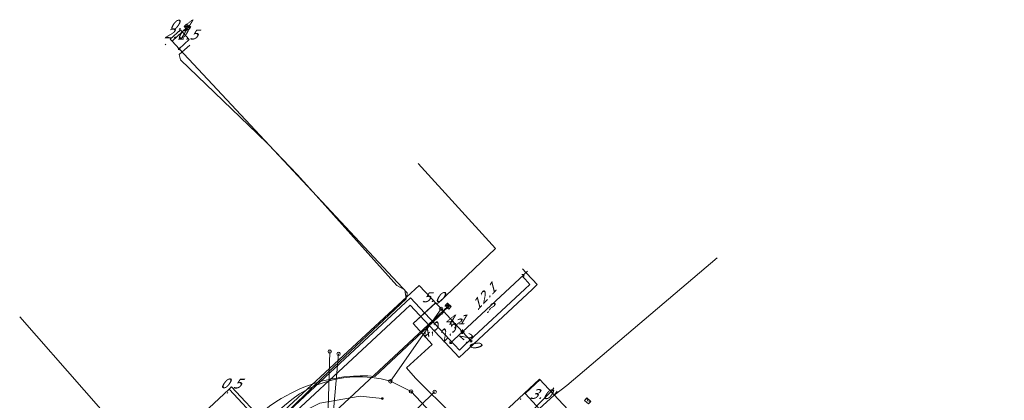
# Model space of a CAD drawing. Header units: metres. Extents: x 124576 to 133557, y 395865 to 402386.
# Tile 368 of 447: x 130265 to 130407, y 401015 to 401070. Entities that reach past the tile are written whole.
import ezdxf
from ezdxf.enums import TextEntityAlignment as Align

# ---------------------------------------------------------------- set-up
doc = ezdxf.new("R2010")
doc.units = ezdxf.units.M
doc.header["$MEASUREMENT"] = 0
for name, color, linetype, lineweight, true_color in [('LG_Datatransport_Eurofiber_Nederland_BV', 3, 'Continuous', 13, 0x00ff00), ('LG_Datatransport_KPN_BV', 3, 'Continuous', 13, 0x00ff00), ('LG_Laag_Spanning_Enexis_Netbeheer_BV', 7, 'Continuous', 13, 0x960000), ('LG_Riool_Vrij_Verval_Gemeente_Tilburg_Ruimtelijke_Uitvoering', 7, 'Continuous', 13, 0xca00a0), ('LG_unet-4_Brabant_Water', 5, 'Continuous', 13, 0x0000ff), ('LG_warmte_Ennatuurlijk_BV', 7, 'Continuous', 13, 0x008080), ('MV_warmte_lijn', 7, 'Continuous', 0, 0x008080)]:
    doc.layers.add(name, color=color, linetype=linetype, lineweight=lineweight, true_color=true_color)
for name, color, linetype, lineweight in [('LG_Datatransport_P_KPN_BV', 7, 'Continuous', 0), ('LG_Laag_Spanning_P_Enexis_Netbeheer_BV', 7, 'Continuous', 0), ('LG_n00003_Spitters_Electrotechniek_BV', 7, 'Continuous', 13), ('LG_overig_P_Gemeente_Tilburg_Ruimtelijke_Uitvoering', 7, 'Continuous', 0), ('MV_Datatransport', 7, 'Continuous', 0), ('MV_Laag_Spanning', 7, 'Continuous', 0), ('MV_Laag_Spanning_lijn', 7, 'Continuous', 0), ('MV_Laag_Spanning_pijl', 7, 'Continuous', 0), ('MV_warmte', 7, 'Continuous', 0)]:
    doc.layers.add(name, color=color, linetype=linetype, lineweight=lineweight)
doc.styles.add('Klic_Annotatie', font='verdanai.ttf', dxfattribs={"oblique": 20, "height": 1.4})

# ---------------------------------------------------------------- blocks, each defined once
blk = doc.blocks.new('Mof')
at = {"layer": 'LG_Laag_Spanning_P_Enexis_Netbeheer_BV'}
h = blk.add_hatch(color=256, dxfattribs=at)
edge = h.paths.add_edge_path()
edge.add_arc((0, 0), 2, 0, 360)
blk = doc.blocks.new('DeliveryPoint')
at = {"layer": 'LG_Laag_Spanning_P_Enexis_Netbeheer_BV', "flags": 128}
blk.add_lwpolyline([(-3.7, -2.5), (3.8, -2.5), (3.8, 2.5), (-3.7, 2.5), (-3.7, -2.5)], close=True, dxfattribs=at)
blk.add_lwpolyline([(-3.7, 2.5), (-3.7, 2.2), (0, 0), (3.8, 2.2)], dxfattribs=at)
blk = doc.blocks.new('m_pijl')
at = {"layer": 'MV_Laag_Spanning_pijl'}
blk.add_hatch(color=7, dxfattribs=at).paths.add_polyline_path([(-1, -0.3), (-1, 0), (-1, 0.3), (0, 0)])
at = {"layer": 'MV_Laag_Spanning_pijl', "flags": 128}
blk.add_lwpolyline([(-1, 0), (-1, 0.3), (0, 0), (-1, -0.3), (-1, 0)], close=True, dxfattribs=at)
blk = doc.blocks.new('Onbekend_1')
at = {"layer": 'LG_overig_P_Gemeente_Tilburg_Ruimtelijke_Uitvoering'}
blk.add_hatch(color=256, dxfattribs=at).paths.add_polyline_path([(-0.3, -1.1, -0.262633), (0.2, 0.2), (0.6, 0.5, 0.379827), (0.7, 1.3), (0.7, 1.3, 0.228508), (0, 1.5), (0, 1.5, 0.459053), (-0.8, 0.8), (-1.3, 0.9, -0.414214), (-0.1, 2, -0.243799), (1.1, 1.5, -0.379827), (0.9, 0.1), (0.5, -0.2, 0.262633), (0.2, -1.1), (-0.2, -1.1)])
blk.add_circle((0, 0), 2.5, dxfattribs=at)
at = {"layer": 'LG_overig_P_Gemeente_Tilburg_Ruimtelijke_Uitvoering', "extrusion": (0, 0, -1)}
blk.add_solid([(0.3, -2.1), (-0.2, -2.1), (0.3, -1.5), (-0.2, -1.5)], dxfattribs=at)
blk = doc.blocks.new('Onbekend_3')
at = {"layer": 'LG_Datatransport_P_KPN_BV'}
blk.add_hatch(color=256, dxfattribs=at).paths.add_polyline_path([(-0.3, -1.1, -0.262633), (0.2, 0.2), (0.6, 0.5, 0.379827), (0.7, 1.3), (0.7, 1.3, 0.228508), (0, 1.5), (0, 1.5, 0.459053), (-0.8, 0.8), (-1.3, 0.9, -0.414214), (-0.1, 2, -0.243799), (1.1, 1.5, -0.379827), (0.9, 0.1), (0.5, -0.2, 0.262633), (0.2, -1.1), (-0.2, -1.1)])
blk.add_circle((0, 0), 2.5, dxfattribs=at)
at = {"layer": 'LG_Datatransport_P_KPN_BV', "extrusion": (0, 0, -1)}
blk.add_solid([(0.3, -2.1), (-0.2, -2.1), (0.3, -1.5), (-0.2, -1.5)], dxfattribs=at)

msp = doc.modelspace()

# ---------------------------------------------------------------- linework, layer by layer
at = {"layer": 'LG_Datatransport_Eurofiber_Nederland_BV', "flags": 128}
for points in [[(130332.8, 401007.3), (130321.98, 401018.07), (130320.68, 401019.53), (130324.35, 401022.91), (130321.6, 401025.93), (130324.82, 401028.88), (130324.9, 401028.9), (130325.09, 401028.86), (130325.19, 401028.85), (130325.25, 401028.87), (130333.46, 401036.7), (130322.32, 401048.91)], [(130421.49, 400911), (130421.6, 400911.1), (130416.3, 400916.9), (130409, 400924.9), (130398.7, 400936), (130390.2, 400945.2), (130378.9, 400957.5), (130378.1, 400958.3), (130377.6, 400958.8), (130377.3, 400959.2), (130375.5, 400961.2), (130367.8, 400969.5), (130367.3, 400970), (130367, 400970.4), (130360.6, 400977.3), (130350.4, 400988.4), (130336.6, 401003.2), (130336.1, 401003.6), (130335.8, 401004), (130332.8, 401007.3), (130341.9, 401015.6), (130343.7, 401017), (130365.29, 401035.36)], [(130324.35, 401022.92), (130321.6, 401025.93), (130324.9, 401028.9), (130325.09, 401028.86), (130325.25, 401028.87)], [(130283.6, 401005.8), (130265.1, 401026.9)], [(130324.35, 401022.92), (130320.68, 401019.53), (130321.98, 401018.07), (130332.8, 401007.3), (130336.1, 401003.6), (130336.6, 401003.2), (130338.21, 401001.48)], [(130336.1, 401003.6), (130335.8, 401004), (130332.8, 401007.3), (130341.9, 401015.6), (130342.3, 401016.2)]]:
    msp.add_lwpolyline(points, dxfattribs=at)
at = {"layer": 'LG_Datatransport_KPN_BV'}
for p, q in [((130325.63, 401028.03), (130318.35, 401017.61)), ((130318.35, 401017.61), (130321.32, 401016.15))]:
    msp.add_line(p, q, dxfattribs=at)
at = {"layer": 'LG_Datatransport_KPN_BV', "flags": 128}
for points in [[(130284.5, 401006.5), (130289.27, 401001.38), (130299.95, 401011.34), (130303.15, 401014.12), (130304.19, 401015), (130305.3, 401015.78), (130306.48, 401016.46), (130307.71, 401017.03), (130308.98, 401017.5), (130310.29, 401017.86), (130311.63, 401018.11), (130312.98, 401018.24), (130314.34, 401018.26), (130315.69, 401018.16), (130317.03, 401017.94), (130318.35, 401017.61)], [(130321.32, 401016.15), (130329.04, 401007.88), (130336.63, 401000), (130356, 400979.89), (130372.01, 400962.38)]]:
    msp.add_lwpolyline(points, dxfattribs=at)
at = {"layer": 'LG_Laag_Spanning_Enexis_Netbeheer_BV', "flags": 128}
for points in [[(130288, 401065.42), (130286.98, 401066.53), (130288.45, 401067.87), (130289.18, 401068.55)], [(130303.8, 400994.99), (130295.24, 401005.58), (130295.29, 401006.17), (130320.73, 401029.77), (130320.75, 401030.33), (130288, 401065.42)], [(130317.87, 400999.69), (130317.68, 401000.36), (130308.2, 401010.52), (130308.23, 401011.22), (130326.64, 401028.42)], [(130317.19, 401015.13), (130314, 401015.46), (130308.21, 401014.45), (130306.03, 401013.36), (130301.69, 401010.22), (130299.84, 401008.68), (130299.6, 401008.47), (130299.27, 401007.6), (130299.52, 401007.06), (130307.49, 400998.35)], [(130317.19, 401015.13), (130314, 401015.46), (130308.21, 401014.45), (130306.03, 401013.36), (130301.69, 401010.22), (130299.84, 401008.68), (130299.6, 401008.47), (130299.27, 401007.6), (130299.52, 401007.06), (130307.49, 400998.35)]]:
    msp.add_lwpolyline(points, dxfattribs=at)
at = {"layer": 'LG_n00003_Spitters_Electrotechniek_BV'}
for p, q in [((130333.09, 401007.75), (130341.55, 401016.24)), ((130341.55, 401016.24), (130341.81, 401016.66))]:
    msp.add_line(p, q, dxfattribs=at)
at = {"layer": 'LG_Riool_Vrij_Verval_Gemeente_Tilburg_Ruimtelijke_Uitvoering'}
for p, q in [((130309.64, 401021.89), (130309.36, 401012.04)), ((130310.91, 401021.56), (130309.81, 401009.1)), ((130324.71, 401016.09), (130319.6, 401011.13))]:
    msp.add_line(p, q, dxfattribs=at)
at = {"layer": 'LG_unet-4_Brabant_Water', "flags": 128}
for points in [[(130289.53, 401065.94), (130288.02, 401064.61), (130288.2, 401063.84), (130299.21, 401053.24), (130300.74, 401051.78), (130304.95, 401047.33), (130308.14, 401043.83), (130319.27, 401031.38), (130320.44, 401030.75), (130320.61, 401029.48), (130308.6, 401018.14), (130295.95, 401005.79), (130295.94, 401005.29), (130303.7, 400996.4), (130303.93, 400995.85)], [(130326.04, 401027.58), (130316.12, 401018.32), (130315.11, 401018.38), (130314, 401018.39), (130313.06, 401018.36), (130311.67, 401018.24), (130310.27, 401018.02), (130309.37, 401017.84), (130308.61, 401017.65), (130307.42, 401017.31), (130306.28, 401016.91), (130305.45, 401016.57), (130304.08, 401015.92), (130302.65, 401015.13), (130301.88, 401014.64), (130301, 401014.02), (130299.49, 401012.81), (130294.34, 401008.05), (130304.36, 400996.58), (130304.12, 400996.02)]]:
    msp.add_lwpolyline(points, dxfattribs=at)
at = {"layer": 'LG_warmte_Ennatuurlijk_BV'}
for p, q in [((130337.34, 401033.76), (130337.82, 401033.25)), ((130338.04, 401033.46), (130337.6, 401033.05))]:
    msp.add_line(p, q, dxfattribs=at)
at = {"layer": 'LG_warmte_Ennatuurlijk_BV', "flags": 128}
for points in [[(130304.16, 401012.67), (130312.93, 401020.86), (130320.46, 401027.89), (130321.2, 401028.57), (130321.88, 401027.84), (130327.54, 401021.77), (130328.22, 401021.04), (130328.95, 401021.72), (130338.71, 401030.83), (130339.44, 401031.51), (130338.76, 401032.24), (130337.82, 401033.25)], [(130337.27, 401032.74), (130337.7, 401032.28), (130338.38, 401031.55), (130337.65, 401030.87), (130328.99, 401022.78), (130328.26, 401022.1), (130327.58, 401022.83), (130321.91, 401028.9), (130321.23, 401029.63), (130320.5, 401028.95), (130311.87, 401020.9), (130306.04, 401015.45), (130303.1, 401012.71)]]:
    msp.add_lwpolyline(points, dxfattribs=at)
at = {"layer": 'MV_Laag_Spanning_lijn'}
for p, q in [((130286.73, 401066.8), (130286.98, 401066.53)), ((130289.46, 401066.79), (130288, 401065.42)), ((130322.49, 401031.4), (130320.73, 401029.77)), ((130295.19, 401016.47), (130301.92, 401009.24)), ((130295.55, 401016.8), (130301.69, 401010.22)), ((130337.7, 401015.83), (130342.41, 401010.79))]:
    msp.add_line(p, q, dxfattribs=at)
at = {"layer": 'MV_Laag_Spanning_pijl'}
for p, q in [((130288.18, 401068.16), (130286.73, 401066.8)), ((130288.45, 401067.87), (130288.18, 401068.16)), ((130289.46, 401066.79), (130288.45, 401067.87)), ((130322.49, 401031.4), (130325.91, 401027.73)), ((130328.7, 401024.74), (130325.91, 401027.73)), ((130339.79, 401017.92), (130319.26, 400998.75)), ((130339.87, 401017.86), (130337.7, 401015.83)), ((130339.79, 401017.92), (130344.55, 401012.79)), ((130295.19, 401016.47), (130283.85, 401005.89)), ((130295.19, 401016.47), (130295.55, 401016.8))]:
    msp.add_line(p, q, dxfattribs=at)
at = {"layer": 'MV_warmte_lijn'}
for p, q in [((130328.7, 401024.74), (130337.55, 401032.99)), ((130337.55, 401032.99), (130337.24, 401032.98)), ((130337.55, 401032.99), (130337.51, 401032.69)), ((130328.7, 401024.74), (130326.88, 401023.03)), ((130328.7, 401024.74), (130328.4, 401024.73)), ((130328.7, 401024.74), (130328.67, 401024.43)), ((130328.7, 401024.74), (130328.73, 401025.04)), ((130328.7, 401024.74), (130329.01, 401024.75)), ((130328.7, 401024.74), (130330.07, 401023.27)), ((130328.7, 401024.74), (130329.01, 401024.7)), ((130328.7, 401024.74), (130328.71, 401024.43)), ((130326.88, 401023.03), (130326.91, 401023.33)), ((130330.07, 401023.27), (130329.76, 401023.3)), ((130330.07, 401023.27), (130330.06, 401023.58)), ((130326.88, 401023.03), (130327.18, 401023.04))]:
    msp.add_line(p, q, dxfattribs=at)

# ---------------------------------------------------------------- block references
at = {"layer": 'LG_Datatransport_P_KPN_BV', "xscale": 0.1, "yscale": 0.1, "zscale": 0.1}
for p in [(130325.63, 401028.03), (130318.35, 401017.61), (130318.35, 401017.61), (130318.35, 401017.61), (130321.32, 401016.15), (130321.32, 401016.15)]:
    msp.add_blockref('Onbekend_3', p, dxfattribs=at)
at = {"layer": 'LG_Laag_Spanning_P_Enexis_Netbeheer_BV', "xscale": 0.1, "yscale": 0.1, "zscale": 0.1, "rotation": 317.0000000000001}
for p in [(130289.18, 401068.55), (130326.64, 401028.42), (130346.69, 401014.79)]:
    msp.add_blockref('DeliveryPoint', p, dxfattribs=at)
at = {"layer": 'LG_Laag_Spanning_P_Enexis_Netbeheer_BV', "xscale": 0.1, "yscale": 0.1, "zscale": 0.1}
for p in [(130288, 401065.42), (130317.19, 401015.13)]:
    msp.add_blockref('Mof', p, dxfattribs=at)
at = {"layer": 'LG_overig_P_Gemeente_Tilburg_Ruimtelijke_Uitvoering', "xscale": 0.1, "yscale": 0.1, "zscale": 0.1}
for p in [(130309.64, 401021.89), (130310.91, 401021.56), (130324.71, 401016.09)]:
    msp.add_blockref('Onbekend_1', p, dxfattribs=at)
at = {"layer": 'MV_Laag_Spanning_pijl'}
for p, xscale, yscale, zscale, rotation in [((130288, 401068), 0.09999999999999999, 0.09999999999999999, 0.09999999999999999, 133), ((130288, 401067), 0.09999999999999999, 0.09999999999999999, 0.09999999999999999, 133), ((130286, 401066), 0.1, 0.1, 0.1, 224), ((130325, 401027), 0.1, 0.1, 0.1, 314), ((130325, 401027), 0.09999999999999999, 0.09999999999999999, 0.09999999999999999, 133), ((130295, 401016), 0.1, 0.1, 0.1, 43), ((130337, 401015), 0.1, 0.1, 0.1, 224)]:
    msp.add_blockref('m_pijl', p, dxfattribs=dict(at, xscale=xscale, yscale=yscale, zscale=zscale, rotation=rotation))

# ---------------------------------------------------------------- texts
at = {"layer": 'MV_Datatransport', "style": 'Klic_Annotatie', "oblique": 20}
msp.add_text('4,5', height=1.4, rotation=43.1, dxfattribs=at).set_placement((130323.92, 401024.99), align=Align.MIDDLE_CENTER)
at = {"layer": 'MV_Laag_Spanning', "style": 'Klic_Annotatie', "oblique": 20}
for s, rotation, p in [('2.0', 359, (130287.32, 401067.63)), ('0.4', 1, (130288.03, 401068.9)), ('1.5', 1, (130289.1, 401067.46)), ('5.0', 1, (130324.34, 401029.7)), ('4.1', 1, (130327.57, 401026.47)), ('0.5', 359, (130295.35, 401017.3)), ('3.0', 359, (130339.82, 401015.77))]:
    msp.add_text(s, height=1.4, rotation=rotation, dxfattribs=at).set_placement(p, align=Align.MIDDLE_CENTER)
at = {"layer": 'MV_warmte', "style": 'Klic_Annotatie', "oblique": 20}
for s, rotation, p in [('12.1', 47, (130331.75, 401029.7)), ('2.5', 47, (130326.48, 401024.65)), ('2.0', 317, (130329.68, 401023.69))]:
    msp.add_text(s, height=1.4, rotation=rotation, dxfattribs=at).set_placement(p, align=Align.MIDDLE_CENTER)
for p in [(130332.36, 401028.15), (130325.76, 401027.89), (130327.6, 401025.92)]:
    msp.add_text('?', height=1.4, dxfattribs=at).set_placement(p, align=Align.MIDDLE_CENTER)

doc.saveas('drawing.dxf')
